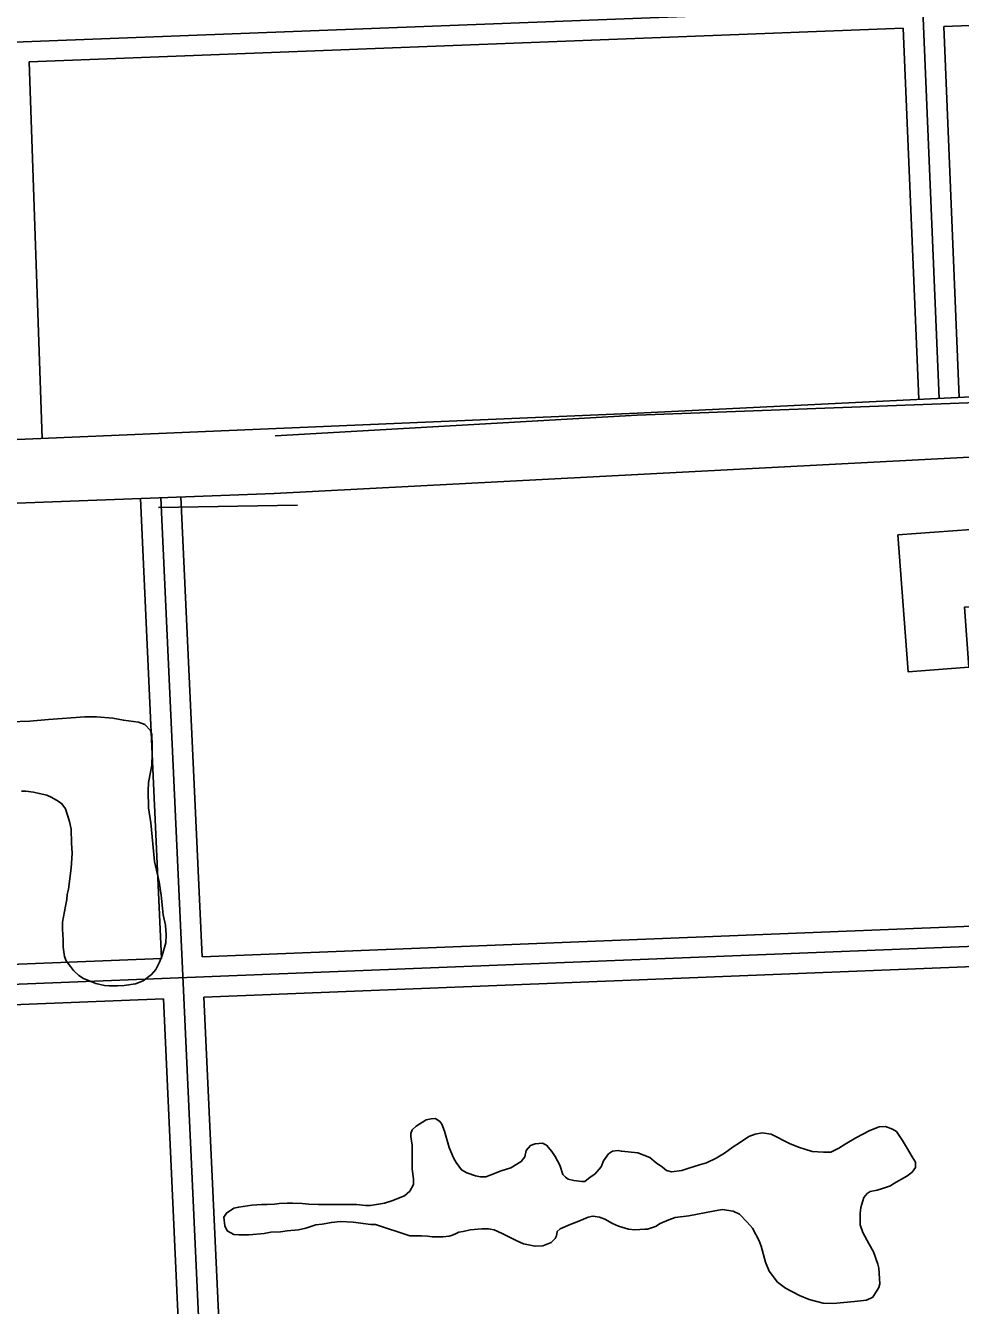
# Model space of a CAD drawing. Extents: x 3313442 to 3351311, y 721974 to 747360.
# Drawn here: x 3331032 to 3331726, y 734253 to 735203 of the extents above; entities that cross this region are included whole.
import ezdxf

# ---------------------------------------------------------------- set-up
doc = ezdxf.new("R2010")
doc.units = 0
for name, color, linetype in [('V-BLDG-OTLN', 7, 'Continuous'), ('V-ROAD-CNTR', 7, 'Continuous'), ('V-SITE-VEGE', 7, 'Continuous')]:
    doc.layers.add(name, color=color, linetype=linetype)

msp = doc.modelspace()

# ---------------------------------------------------------------- linework, layer by layer
at = {"layer": 'V-BLDG-OTLN'}
msp.add_lwpolyline([(3331679.87, 734824.77), (3331802.34, 734833.74), (3331810.19, 734726.48), (3331754.81, 734722.43), (3331751.14, 734772.64), (3331729.14, 734771.03), (3331732.41, 734726.38), (3331687.32, 734723.08)], close=True, dxfattribs=at)
at = {"layer": 'V-ROAD-CNTR'}
msp.add_line((3331131.03, 734845.03), (3331234.12, 734846.89), dxfattribs=at)
for points in [[(3331685.4, 735520.62), (3331710.41, 734926.07)], [(3332772.93, 735263.45), (3332071.38, 735230.96), (3330946.15, 735187.62), (3329615.14, 735134.6), (3329371.58, 735124.73)], [(3332209.72, 735222.35), (3332072.02, 735215.97), (3331713.81, 735202.17)], [(3331713.81, 735202.17), (3331725.4, 734926.7)], [(3331683.83, 735201.02), (3331035.07, 735176.03)], [(3331683.83, 735201.02), (3331695.43, 734925.44)], [(3331044.68, 734896.2), (3331035.07, 735176.03)], [(3329842.89, 734845.23), (3331486.55, 734915.1), (3332609.53, 734970.1), (3334307.49, 735098.71), (3334855.82, 735124.84)], [(3334875.37, 735080.26), (3333607.33, 735005.41), (3332547.3, 734924.93), (3331216.87, 734855.5), (3329722.8, 734799.3)], [(3331217.51, 734898.35), (3331486.22, 734913.6), (3331811.37, 734925.78), (3332221.08, 734940.18), (3332612.65, 734957.59), (3332836.72, 734977.17)], [(3331117.64, 734851.64), (3331133.35, 734510.25)], [(3331132.63, 734852.33), (3331203.65, 733308.36)], [(3331147.61, 734853.02), (3331163.33, 734511.45)], [(3334634.13, 734634.41), (3329619.58, 734435.07)], [(3332685.49, 734571.96), (3331163.33, 734511.45)], [(3332686.85, 734541.99), (3331164.7, 734481.48)], [(3331133.35, 734510.25), (3329618.99, 734450.05)], [(3331134.73, 734480.29), (3329620.18, 734420.08)], [(3331134.73, 734480.29), (3331150.41, 734139.47)], [(3331164.7, 734481.48), (3331180.38, 734140.69)]]:
    msp.add_lwpolyline(points, dxfattribs=at)
at = {"layer": 'V-SITE-VEGE'}
for points in [[(3331020.88, 734685.86), (3331035.44, 734686.39), (3331049.47, 734687.74), (3331076.41, 734689.64), (3331084.93, 734689.63), (3331097.02, 734688.51), (3331104.99, 734687.13), (3331116.26, 734685.74), (3331120.93, 734683.81), (3331125.05, 734679.41), (3331126.15, 734676.38), (3331126.41, 734667.86), (3331126.4, 734661.81), (3331126.12, 734653.84), (3331125.02, 734648.62), (3331123.63, 734640.92), (3331123.35, 734634.6), (3331123.61, 734621.95), (3331125.25, 734610.96), (3331127.96, 734582.09), (3331131.51, 734566.97), (3331132.88, 734557.07), (3331134.51, 734542.5), (3331136.15, 734534.8), (3331136.69, 734527.65), (3331136.41, 734521.88), (3331133.65, 734512.26), (3331131.72, 734507.31), (3331128.96, 734502.1), (3331125.93, 734498.25), (3331119.6, 734493.58), (3331113.83, 734491.39), (3331105.58, 734490.03), (3331100.63, 734489.76), (3331094.31, 734489.77), (3331091.01, 734490.05), (3331084.42, 734491.7), (3331081.94, 734492.53), (3331075.35, 734495.29), (3331071.78, 734497.49), (3331067.93, 734501.34), (3331065.74, 734504.1), (3331062.45, 734508.5), (3331061.35, 734511.52), (3331060.26, 734518.67), (3331060.26, 734523.9), (3331059.72, 734531.87), (3331059.73, 734537.09), (3331061.94, 734548.91), (3331063.05, 734553.85), (3331063.33, 734557.7), (3331064.16, 734561.55), (3331066.1, 734577.22), (3331066.94, 734588.49)], [(3331066.94, 734588.49), (3331066.4, 734595.91), (3331066.14, 734606.08), (3331065.04, 734611.86), (3331062.03, 734621.21), (3331059.29, 734625.06), (3331056.54, 734626.99), (3331051.87, 734629.74), (3331048.02, 734631.39), (3331042.53, 734632.78), (3331038.13, 734633.6), (3331032.63, 734634.44), (3331029.33, 734634.44)], [(3331346.71, 734303.91), (3331342.04, 734303.36), (3331334.07, 734303.38), (3331330.77, 734303.93), (3331326.1, 734304.21), (3331317.58, 734304.22), (3331292.02, 734312.5), (3331288.72, 734312.5), (3331275.53, 734314.44), (3331265.91, 734314.73), (3331259.31, 734314.19), (3331252.43, 734312.82), (3331247.76, 734312.28), (3331240.34, 734309.81), (3331234.84, 734308.72), (3331226.59, 734307.9), (3331221.64, 734307.08), (3331214.49, 734306.82), (3331209.54, 734306), (3331198.27, 734304.91), (3331190.57, 734304.92), (3331187, 734305.2), (3331182.06, 734307.96), (3331180.14, 734311.53), (3331179.6, 734318.13), (3331181.52, 734321.15), (3331187.02, 734324.72), (3331190.6, 734325.54), (3331200.22, 734326.9), (3331207.65, 734327.44), (3331211.77, 734327.44), (3331216.99, 734327.71), (3331220.57, 734328.25), (3331226.62, 734328.52), (3331230.46, 734328.52), (3331237.61, 734328.23), (3331242.56, 734327.68), (3331249.7, 734327.39), (3331278.02, 734327.36), (3331284.61, 734326.8), (3331288.46, 734326.8), (3331294.24, 734327.61), (3331298.64, 734328.43), (3331304.14, 734330.08), (3331313.49, 734333.91), (3331317.62, 734337.48), (3331320.37, 734342.43), (3331320.37, 734346.55), (3331319.29, 734353.7), (3331319.31, 734371.57), (3331318.21, 734377.89), (3331318.22, 734380.09), (3331319.32, 734382.84), (3331322.35, 734385.58), (3331329.77, 734390.25), (3331333.35, 734391.07), (3331336.65, 734391.34), (3331339.94, 734389.14), (3331341.31, 734387.21), (3331343.23, 734381.98), (3331346.79, 734369.88), (3331350.08, 734362.18), (3331352, 734358.61), (3331355.84, 734353.1), (3331359.96, 734350.9), (3331366.28, 734348.7), (3331370.13, 734348.14), (3331373.98, 734348.14), (3331377.28, 734349.23), (3331385.25, 734352.52), (3331392.41, 734354.71), (3331400.11, 734359.38), (3331402.86, 734362.95), (3331403.97, 734367.62), (3331407, 734371.18), (3331410.57, 734372.56), (3331416.07, 734373.1), (3331419.09, 734371.45), (3331422.93, 734366.77), (3331425.4, 734363.2), (3331428.97, 734356.59), (3331431.16, 734349.71), (3331433.08, 734347.79), (3331435, 734346.41), (3331439.4, 734345.31), (3331445.18, 734344.48), (3331447.38, 734344.47), (3331451.5, 734347.77), (3331454.8, 734349.96), (3331459.48, 734355.45), (3331461.41, 734359.85), (3331464.99, 734365.07), (3331468.02, 734366.99), (3331472.14, 734367.53), (3331474.62, 734366.98), (3331486.71, 734365.87), (3331495.78, 734362.28), (3331500.45, 734358.43), (3331505.11, 734355.12), (3331508.14, 734352.65), (3331511.71, 734351.82)], [(3331551.03, 734365.52), (3331557.64, 734370.18), (3331562.31, 734373.2), (3331569.19, 734377.86), (3331573.87, 734379.78), (3331579.09, 734380.6), (3331585.69, 734379.77), (3331599.43, 734372.88), (3331606.02, 734370.12), (3331610.69, 734368.47), (3331616.19, 734366.81), (3331624.71, 734366.25), (3331629.93, 734366.24), (3331635.98, 734369.26), (3331640.66, 734372.28), (3331648.64, 734376.94), (3331659.09, 734382.43), (3331665.96, 734385.17), (3331670.64, 734385.44), (3331675.86, 734383.51), (3331678.88, 734381.58), (3331683.27, 734374.98), (3331686.29, 734370.03), (3331690.4, 734362.87), (3331692.87, 734359.02), (3331692.87, 734354.9), (3331690.39, 734351.6), (3331686.54, 734348.58), (3331676.91, 734343.09), (3331674.43, 734341.45), (3331668.38, 734339.26), (3331664.53, 734338.16), (3331659.31, 734337.07), (3331657.11, 734335.7), (3331654.63, 734332.68), (3331653.8, 734330.2), (3331652.42, 734325.26), (3331651.87, 734321.14), (3331651.85, 734312.34), (3331653.77, 734306.57), (3331658.44, 734298.03), (3331661.73, 734292.26), (3331665.02, 734283.18), (3331665.56, 734280.16), (3331666.37, 734268.61), (3331665.54, 734265.86), (3331661.14, 734258.72), (3331656.46, 734256.53), (3331647.66, 734255.44), (3331631.72, 734254.08), (3331624.3, 734254.09), (3331613.85, 734256.85), (3331606.71, 734259.89), (3331596.27, 734265.4), (3331590.5, 734269.8), (3331584.19, 734278.06), (3331581.45, 734284.66), (3331578.44, 734296.48), (3331576.8, 734300.61), (3331571.86, 734309.96), (3331568.02, 734314.36), (3331562.25, 734320.42), (3331557.58, 734322.62), (3331549.33, 734323.73), (3331542.74, 734322.64), (3331524.59, 734319.09), (3331514.42, 734317.73), (3331509.74, 734316.08), (3331503.41, 734313.34), (3331499.84, 734311.15), (3331494.06, 734309.23), (3331491.86, 734309.23), (3331484.44, 734308.69), (3331479.77, 734309.25), (3331472.35, 734311.46), (3331467.95, 734313.39), (3331462.18, 734316.69), (3331458.34, 734318.07), (3331453.39, 734318.9), (3331449.82, 734318.08), (3331442.94, 734315.06), (3331436.62, 734312.6), (3331429.19, 734309.31), (3331426.99, 734307.39), (3331426.43, 734304.09), (3331425.33, 734302.16), (3331422.58, 734299.15), (3331416.25, 734296.68), (3331410.48, 734296.41), (3331401.96, 734298.34), (3331396.47, 734300.83), (3331386.02, 734306.06), (3331380.26, 734308.54), (3331375.86, 734309.37), (3331370.91, 734309.38), (3331362.39, 734308.56), (3331357.17, 734307.47), (3331353.87, 734306.93), (3331351.94, 734305.83), (3331349.19, 734304.73), (3331346.71, 734303.91)], [(3331511.71, 734351.82), (3331519.41, 734352.63), (3331524.63, 734354.55), (3331532.61, 734357.02), (3331537.83, 734358.38), (3331544.98, 734361.95), (3331551.03, 734365.52)]]:
    msp.add_lwpolyline(points, dxfattribs=at)

doc.saveas('drawing.dxf')
